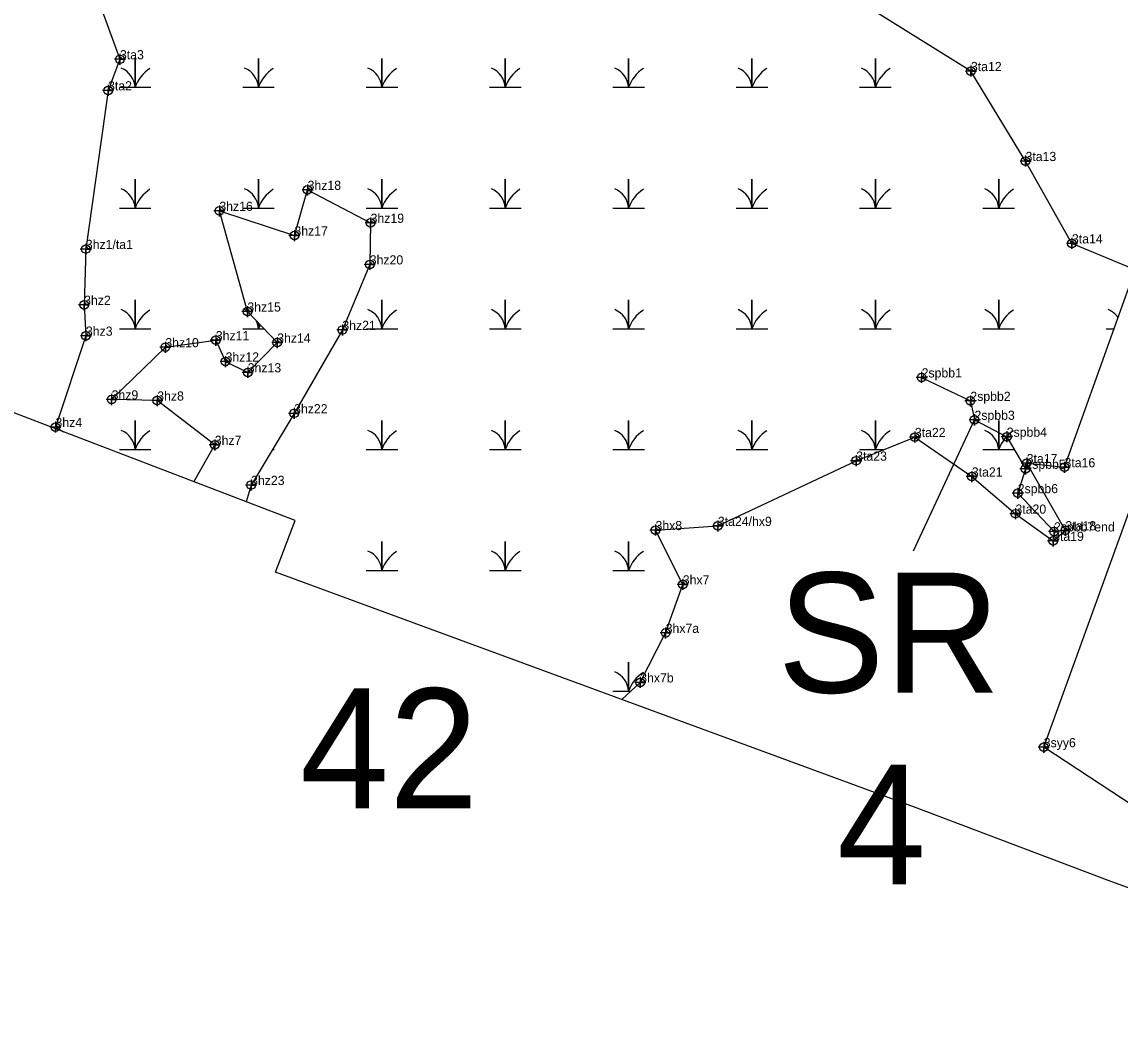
# Model space of a CAD drawing. Extents: x 2071991 to 2268989, y 436479 to 469629.
# Drawn here: x 2107949 to 2108547, y 455338 to 455887 of the extents above; entities that cross this region are included whole.
import ezdxf

# ---------------------------------------------------------------- set-up
doc = ezdxf.new("R2010")
doc.units = 0
for name, color, linetype in [('approx_PSA', 7, 'Continuous'), ('Default', 7, 'Continuous'), ('Exist Environmental Wetland Boundary', 7, 'Continuous'), ('Exist Environmental Wetland Boundary Cogo Comment', 7, 'Continuous'), ('Exist Environmental Wetland Boundary Cogo Point CELL', 7, 'Continuous'), ('Exist Hydro Jurisdictional Stream or Body of Water NEU NonMitigable', 7, 'Continuous'), ('Exist Hydro Jurisdictional Stream or Body of Water NEU NonMitigable Cogo Comment', 7, 'Continuous'), ('Exist Hydro Jurisdictional Stream or Body of Water NEU NonMitigable Cogo Point CELL', 7, 'Continuous'), ('Exist Hydro Swamp or Marsh', 7, 'Continuous')]:
    doc.layers.add(name, color=color, linetype=linetype)

msp = doc.modelspace()

# ---------------------------------------------------------------- linework, layer by layer
at = {"layer": 'approx_PSA'}
for p, q in [((2108097.34, 455615.01), (2107899.32, 455690.97)), ((2108086.69, 455586.92), (2108097.34, 455615.01)), ((2108434.73, 455458.97), (2108086.69, 455586.92)), ((2108540.91, 455418.72), (2108434.73, 455458.97)), ((2108760.8, 455338.07), (2108540.91, 455418.72))]:
    msp.add_line(p, q, dxfattribs=at)
at = {"layer": 'Default'}
msp.add_line((2108434.2, 455598.57), (2108467.49, 455669.93), dxfattribs=at)
at = {"layer": 'Exist Environmental Wetland Boundary'}
for points in [[(2108309.59, 456042.85), (2108021.65, 456009.85), (2107994.36, 455929.8), (2107992.26, 455892.65), (2108001.96, 455866.32), (2107995.48, 455849.38), (2107983.37, 455762.97), (2107982.44, 455732.57), (2107983.43, 455715.74), (2107966.83, 455666), (2107971.15, 455663.42)], [(2108327.68, 455612.12), (2108403.02, 455647.67), (2108435, 455660.53), (2108466.03, 455639), (2108489.79, 455618.8), (2108510.32, 455603.98), (2108516.98, 455609.72), (2108495.92, 455646.33), (2108516.51, 455644.08), (2108554.92, 455751.61), (2108520.56, 455766.03), (2108495.28, 455810.9), (2108465.54, 455859.89), (2108412.05, 455893.17), (2108366.35, 455921.19), (2108345.03, 455938.91), (2108323.73, 455982.26), (2108309.59, 456042.85)], [(2108042.27, 455636.13), (2108053.61, 455656.27), (2108022.28, 455680.41), (2107997.43, 455681.01), (2108026.69, 455709.46), (2108054.18, 455713.28), (2108059.5, 455701.66), (2108071.56, 455695.78), (2108087.61, 455711.99), (2108071.38, 455728.93), (2108056.1, 455783.76), (2108097.01, 455770.34), (2108104.19, 455795.19), (2108138.51, 455777.24), (2108138.04, 455754.57), (2108123.11, 455718.88), (2108096.83, 455673.46), (2108073.4, 455634.43), (2108070.79, 455625.2)], [(2108275.31, 455517.57), (2108285.38, 455526.88), (2108299.24, 455553.84), (2108308.57, 455580.24), (2108293.7, 455609.85), (2108327.68, 455612.12)]]:
    msp.add_lwpolyline(points, dxfattribs=at)
at = {"layer": 'Exist Environmental Wetland Boundary Cogo Point CELL'}
for points in [[(2108001.96, 455869.32), (2108001.96, 455863.32), (2108001.96, 455866.32), (2108004.96, 455866.32), (2107998.96, 455866.32)], [(2108465.54, 455862.89), (2108465.54, 455856.89), (2108465.54, 455859.89), (2108468.54, 455859.89), (2108462.54, 455859.89)], [(2107995.48, 455852.38), (2107995.48, 455846.38), (2107995.48, 455849.38), (2107998.48, 455849.38), (2107992.48, 455849.38)], [(2108495.28, 455813.9), (2108495.28, 455807.9), (2108495.28, 455810.9), (2108498.28, 455810.9), (2108492.28, 455810.9)], [(2108104.19, 455798.19), (2108104.19, 455792.19), (2108104.19, 455795.19), (2108107.19, 455795.19), (2108101.19, 455795.19)], [(2108056.1, 455786.76), (2108056.1, 455780.76), (2108056.1, 455783.76), (2108059.1, 455783.76), (2108053.1, 455783.76)], [(2108138.51, 455780.24), (2108138.51, 455774.24), (2108138.51, 455777.24), (2108141.51, 455777.24), (2108135.51, 455777.24)], [(2108097.01, 455773.34), (2108097.01, 455767.34), (2108097.01, 455770.34), (2108100.01, 455770.34), (2108094.01, 455770.34)], [(2108520.56, 455769.03), (2108520.56, 455763.03), (2108520.56, 455766.03), (2108523.56, 455766.03), (2108517.56, 455766.03)], [(2107983.37, 455765.97), (2107983.37, 455759.97), (2107983.37, 455762.97), (2107986.37, 455762.97), (2107980.37, 455762.97)], [(2108138.04, 455757.57), (2108138.04, 455751.57), (2108138.04, 455754.57), (2108141.04, 455754.57), (2108135.04, 455754.57)], [(2107982.44, 455735.57), (2107982.44, 455729.57), (2107982.44, 455732.57), (2107985.44, 455732.57), (2107979.44, 455732.57)], [(2108071.38, 455731.93), (2108071.38, 455725.93), (2108071.38, 455728.93), (2108074.38, 455728.93), (2108068.38, 455728.93)], [(2107983.43, 455718.74), (2107983.43, 455712.74), (2107983.43, 455715.74), (2107986.43, 455715.74), (2107980.43, 455715.74)], [(2108123.11, 455721.88), (2108123.11, 455715.88), (2108123.11, 455718.88), (2108126.11, 455718.88), (2108120.11, 455718.88)], [(2108026.69, 455712.46), (2108026.69, 455706.46), (2108026.69, 455709.46), (2108029.69, 455709.46), (2108023.69, 455709.46)], [(2108054.18, 455716.28), (2108054.18, 455710.28), (2108054.18, 455713.28), (2108057.18, 455713.28), (2108051.18, 455713.28)], [(2108087.61, 455714.99), (2108087.61, 455708.99), (2108087.61, 455711.99), (2108090.61, 455711.99), (2108084.61, 455711.99)], [(2108059.5, 455704.66), (2108059.5, 455698.66), (2108059.5, 455701.66), (2108062.5, 455701.66), (2108056.5, 455701.66)], [(2108071.56, 455698.78), (2108071.56, 455692.78), (2108071.56, 455695.78), (2108074.56, 455695.78), (2108068.56, 455695.78)], [(2107997.43, 455684.01), (2107997.43, 455678.01), (2107997.43, 455681.01), (2108000.43, 455681.01), (2107994.43, 455681.01)], [(2108022.28, 455683.41), (2108022.28, 455677.41), (2108022.28, 455680.41), (2108025.28, 455680.41), (2108019.28, 455680.41)], [(2108096.83, 455676.46), (2108096.83, 455670.46), (2108096.83, 455673.46), (2108099.83, 455673.46), (2108093.83, 455673.46)], [(2107966.83, 455669), (2107966.83, 455663), (2107966.83, 455666), (2107969.83, 455666), (2107963.83, 455666)], [(2108053.61, 455659.27), (2108053.61, 455653.27), (2108053.61, 455656.27), (2108056.61, 455656.27), (2108050.61, 455656.27)], [(2108435, 455663.53), (2108435, 455657.53), (2108435, 455660.53), (2108438, 455660.53), (2108432, 455660.53)], [(2108403.02, 455650.67), (2108403.02, 455644.67), (2108403.02, 455647.67), (2108406.02, 455647.67), (2108400.02, 455647.67)], [(2108495.92, 455649.33), (2108495.92, 455643.33), (2108495.92, 455646.33), (2108498.92, 455646.33), (2108492.92, 455646.33)], [(2108516.51, 455647.08), (2108516.51, 455641.08), (2108516.51, 455644.08), (2108519.51, 455644.08), (2108513.51, 455644.08)], [(2108466.03, 455642), (2108466.03, 455636), (2108466.03, 455639), (2108469.03, 455639), (2108463.03, 455639)], [(2108073.4, 455637.43), (2108073.4, 455631.43), (2108073.4, 455634.43), (2108076.4, 455634.43), (2108070.4, 455634.43)], [(2108489.79, 455621.8), (2108489.79, 455615.8), (2108489.79, 455618.8), (2108492.79, 455618.8), (2108486.79, 455618.8)], [(2108293.7, 455612.85), (2108293.7, 455606.85), (2108293.7, 455609.85), (2108296.7, 455609.85), (2108290.7, 455609.85)], [(2108327.68, 455615.12), (2108327.68, 455609.12), (2108327.68, 455612.12), (2108330.68, 455612.12), (2108324.68, 455612.12)], [(2108516.98, 455612.72), (2108516.98, 455606.72), (2108516.98, 455609.72), (2108519.98, 455609.72), (2108513.98, 455609.72)], [(2108510.32, 455606.98), (2108510.32, 455600.98), (2108510.32, 455603.98), (2108513.32, 455603.98), (2108507.32, 455603.98)], [(2108308.57, 455583.24), (2108308.57, 455577.24), (2108308.57, 455580.24), (2108311.57, 455580.24), (2108305.57, 455580.24)], [(2108299.24, 455556.84), (2108299.24, 455550.84), (2108299.24, 455553.84), (2108302.24, 455553.84), (2108296.24, 455553.84)], [(2108285.38, 455529.88), (2108285.38, 455523.88), (2108285.38, 455526.88), (2108288.38, 455526.88), (2108282.38, 455526.88)]]:
    msp.add_lwpolyline(points, dxfattribs=at)
for centre in [(2108001.96, 455866.32), (2108465.54, 455859.89), (2107995.48, 455849.38), (2108495.28, 455810.9), (2108104.19, 455795.19), (2108056.1, 455783.76), (2108138.51, 455777.24), (2108097.01, 455770.34), (2108520.56, 455766.03), (2107983.37, 455762.97), (2108138.04, 455754.57), (2107982.44, 455732.57), (2108071.38, 455728.93), (2108123.11, 455718.88), (2107983.43, 455715.74), (2108054.18, 455713.28), (2108087.61, 455711.99), (2108026.69, 455709.46), (2108059.5, 455701.66), (2108071.56, 455695.78), (2107997.43, 455681.01), (2108022.28, 455680.41), (2108096.83, 455673.46), (2107966.83, 455666), (2108053.61, 455656.27), (2108435, 455660.53), (2108403.02, 455647.67), (2108495.92, 455646.33), (2108466.03, 455639), (2108516.51, 455644.08), (2108073.4, 455634.43), (2108489.79, 455618.8), (2108293.7, 455609.85), (2108327.68, 455612.12), (2108516.98, 455609.72), (2108510.32, 455603.98), (2108308.57, 455580.24), (2108299.24, 455553.84), (2108285.38, 455526.88)]:
    msp.add_circle(centre, 2.34, dxfattribs=at)
at = {"layer": 'Exist Hydro Jurisdictional Stream or Body of Water NEU NonMitigable'}
msp.add_lwpolyline([(2108623.15, 455817.07), (2108654.72, 455857.23), (2108717.88, 455883.69), (2108765.6, 455883.25), (2108820.67, 455835.26), (2108843.6, 455800.56), (2108854.17, 455701.73), (2108845.29, 455662.75), (2108845.75, 455596.78), (2108856.57, 455516.67), (2108757.06, 455553.02), (2108680.69, 455508.55), (2108685.74, 455466.67), (2108656.31, 455444.29), (2108630.56, 455441.61), (2108621.57, 455424.54), (2108567.18, 455450.99), (2108505.2, 455491.56)], close=True, dxfattribs=at)
msp.add_lwpolyline([(2108438.69, 455693.01), (2108465.23, 455680.22), (2108467.49, 455669.93), (2108485.04, 455660.72), (2108495.21, 455643.24), (2108491.03, 455629.95), (2108510.79, 455609.12)], dxfattribs=at)
at = {"layer": 'Exist Hydro Jurisdictional Stream or Body of Water NEU NonMitigable Cogo Point CELL'}
for points in [[(2108438.69, 455696.01), (2108438.69, 455690.01), (2108438.69, 455693.01), (2108441.69, 455693.01), (2108435.69, 455693.01)], [(2108465.23, 455683.22), (2108465.23, 455677.22), (2108465.23, 455680.22), (2108468.23, 455680.22), (2108462.23, 455680.22)], [(2108467.49, 455672.93), (2108467.49, 455666.93), (2108467.49, 455669.93), (2108470.49, 455669.93), (2108464.49, 455669.93)], [(2108485.04, 455663.72), (2108485.04, 455657.72), (2108485.04, 455660.72), (2108488.04, 455660.72), (2108482.04, 455660.72)], [(2108495.21, 455646.24), (2108495.21, 455640.24), (2108495.21, 455643.24), (2108498.21, 455643.24), (2108492.21, 455643.24)], [(2108491.03, 455632.95), (2108491.03, 455626.95), (2108491.03, 455629.95), (2108494.03, 455629.95), (2108488.03, 455629.95)], [(2108510.79, 455612.12), (2108510.79, 455606.12), (2108510.79, 455609.12), (2108513.79, 455609.12), (2108507.79, 455609.12)], [(2108505.2, 455494.56), (2108505.2, 455488.56), (2108505.2, 455491.56), (2108508.2, 455491.56), (2108502.2, 455491.56)]]:
    msp.add_lwpolyline(points, dxfattribs=at)
for centre in [(2108438.69, 455693.01), (2108465.23, 455680.22), (2108467.49, 455669.93), (2108485.04, 455660.72), (2108495.21, 455643.24), (2108491.03, 455629.95), (2108510.79, 455609.12), (2108505.2, 455491.56)]:
    msp.add_circle(centre, 2.34, dxfattribs=at)
at = {"layer": 'Exist Hydro Swamp or Marsh'}
for p, q in [((2108539.27, 455719.5), (2108543.45, 455719.5)), ((2108084.98, 455653.72), (2108086.05, 455653.72))]:
    msp.add_line(p, q, dxfattribs=at)
for points in [[(2108001.64, 455851.06), (2108010.24, 455851.06), (2108010.24, 455866.84), (2108010.24, 455851.06), (2108018.84, 455851.06)], [(2108068.84, 455851.06), (2108077.45, 455851.06), (2108077.45, 455866.84), (2108077.45, 455851.06), (2108086.05, 455851.06)], [(2108136.05, 455851.06), (2108144.65, 455851.06), (2108144.65, 455866.84), (2108144.65, 455851.06), (2108153.25, 455851.06)], [(2108203.25, 455851.06), (2108211.85, 455851.06), (2108211.85, 455866.84), (2108211.85, 455851.06), (2108220.45, 455851.06)], [(2108270.45, 455851.06), (2108279.06, 455851.06), (2108279.06, 455866.84), (2108279.06, 455851.06), (2108287.66, 455851.06)], [(2108337.66, 455851.06), (2108346.26, 455851.06), (2108346.26, 455866.84), (2108346.26, 455851.06), (2108354.86, 455851.06)], [(2108404.86, 455851.06), (2108413.46, 455851.06), (2108413.46, 455866.84), (2108413.46, 455851.06), (2108422.06, 455851.06)], [(2108001.64, 455785.28), (2108010.24, 455785.28), (2108010.24, 455801.06), (2108010.24, 455785.28), (2108018.84, 455785.28)], [(2108068.84, 455785.28), (2108077.45, 455785.28), (2108077.45, 455801.06), (2108077.45, 455785.28), (2108086.05, 455785.28)], [(2108136.05, 455785.28), (2108144.65, 455785.28), (2108144.65, 455801.06), (2108144.65, 455785.28), (2108153.25, 455785.28)], [(2108203.25, 455785.28), (2108211.85, 455785.28), (2108211.85, 455801.06), (2108211.85, 455785.28), (2108220.45, 455785.28)], [(2108270.45, 455785.28), (2108279.06, 455785.28), (2108279.06, 455801.06), (2108279.06, 455785.28), (2108287.66, 455785.28)], [(2108337.66, 455785.28), (2108346.26, 455785.28), (2108346.26, 455801.06), (2108346.26, 455785.28), (2108354.86, 455785.28)], [(2108404.86, 455785.28), (2108413.46, 455785.28), (2108413.46, 455801.06), (2108413.46, 455785.28), (2108422.06, 455785.28)], [(2108472.06, 455785.28), (2108480.67, 455785.28), (2108480.67, 455801.06), (2108480.67, 455785.28), (2108489.27, 455785.28)], [(2108001.64, 455719.5), (2108010.24, 455719.5), (2108010.24, 455735.28), (2108010.24, 455719.5), (2108018.84, 455719.5)], [(2108136.05, 455719.5), (2108144.65, 455719.5), (2108144.65, 455735.28), (2108144.65, 455719.5), (2108153.25, 455719.5)], [(2108203.25, 455719.5), (2108211.85, 455719.5), (2108211.85, 455735.28), (2108211.85, 455719.5), (2108220.45, 455719.5)], [(2108270.45, 455719.5), (2108279.06, 455719.5), (2108279.06, 455735.28), (2108279.06, 455719.5), (2108287.66, 455719.5)], [(2108337.66, 455719.5), (2108346.26, 455719.5), (2108346.26, 455735.28), (2108346.26, 455719.5), (2108354.86, 455719.5)], [(2108404.86, 455719.5), (2108413.46, 455719.5), (2108413.46, 455735.28), (2108413.46, 455719.5), (2108422.06, 455719.5)], [(2108472.06, 455719.5), (2108480.67, 455719.5), (2108480.67, 455735.28), (2108480.67, 455719.5), (2108489.27, 455719.5)], [(2108068.84, 455719.5), (2108077.45, 455719.5), (2108077.45, 455722.6)], [(2108077.45, 455722.6), (2108077.45, 455719.5), (2108080.41, 455719.5)], [(2108001.64, 455653.72), (2108010.24, 455653.72), (2108010.24, 455669.5), (2108010.24, 455653.72), (2108018.84, 455653.72)], [(2108136.05, 455653.72), (2108144.65, 455653.72), (2108144.65, 455669.5), (2108144.65, 455653.72), (2108153.25, 455653.72)], [(2108203.25, 455653.72), (2108211.85, 455653.72), (2108211.85, 455669.5), (2108211.85, 455653.72), (2108220.45, 455653.72)], [(2108270.45, 455653.72), (2108279.06, 455653.72), (2108279.06, 455669.5), (2108279.06, 455653.72), (2108287.66, 455653.72)], [(2108337.66, 455653.72), (2108346.26, 455653.72), (2108346.26, 455669.5), (2108346.26, 455653.72), (2108354.86, 455653.72)], [(2108404.86, 455653.72), (2108413.46, 455653.72), (2108413.46, 455669.5), (2108413.46, 455653.72), (2108418.07, 455653.72)], [(2108472.06, 455653.72), (2108480.67, 455653.72), (2108480.67, 455669.5), (2108480.67, 455653.72), (2108489.27, 455653.72)], [(2108136.05, 455587.94), (2108144.65, 455587.94), (2108144.65, 455603.72), (2108144.65, 455587.94), (2108153.25, 455587.94)], [(2108203.25, 455587.94), (2108211.85, 455587.94), (2108211.85, 455603.72), (2108211.85, 455587.94), (2108220.45, 455587.94)], [(2108270.45, 455587.94), (2108279.06, 455587.94), (2108279.06, 455603.72), (2108279.06, 455587.94), (2108287.66, 455587.94)], [(2108270.45, 455522.16), (2108279.06, 455522.16), (2108279.06, 455537.94), (2108279.06, 455522.16), (2108280.27, 455522.16)]]:
    msp.add_lwpolyline(points, dxfattribs=at)
for centre, radius, start, end in [((2107997.98, 455850.18), 12.3, 4.14034, 67.53497), ((2108028.48, 455845), 19.22, 122.12745, 161.62219), ((2108065.18, 455850.18), 12.3, 4.14034, 67.53497), ((2108095.69, 455845), 19.22, 122.12745, 161.62219), ((2108132.38, 455850.18), 12.3, 4.14034, 67.53497), ((2108162.89, 455845), 19.22, 122.12745, 161.62219), ((2108199.59, 455850.18), 12.3, 4.14034, 67.53497), ((2108230.09, 455845), 19.22, 122.12745, 161.62219), ((2108266.79, 455850.18), 12.3, 4.14034, 67.53497), ((2108297.3, 455845), 19.22, 122.12745, 161.62219), ((2108333.99, 455850.18), 12.3, 4.14034, 67.53497), ((2108364.5, 455845), 19.22, 122.12745, 161.62219), ((2108401.2, 455850.18), 12.3, 4.14034, 67.53497), ((2108431.7, 455845), 19.22, 122.12745, 161.62219), ((2107997.98, 455784.39), 12.3, 4.14034, 67.53497), ((2108028.48, 455779.22), 19.22, 122.12745, 161.62219), ((2108065.18, 455784.39), 12.3, 4.14034, 67.53497), ((2108095.69, 455779.22), 19.22, 122.12745, 161.62219), ((2108132.38, 455784.39), 12.3, 4.14034, 67.53497), ((2108162.89, 455779.22), 19.22, 122.12745, 161.62219), ((2108199.59, 455784.39), 12.3, 4.14034, 67.53497), ((2108230.09, 455779.22), 19.22, 122.12745, 161.62219), ((2108266.79, 455784.39), 12.3, 4.14034, 67.53497), ((2108297.3, 455779.22), 19.22, 122.12745, 161.62219), ((2108333.99, 455784.39), 12.3, 4.14034, 67.53497), ((2108364.5, 455779.22), 19.22, 122.12745, 161.62219), ((2108401.2, 455784.39), 12.3, 4.14034, 67.53497), ((2108431.7, 455779.22), 19.22, 122.12745, 161.62219), ((2108468.4, 455784.39), 12.3, 4.14034, 67.53497), ((2108498.91, 455779.22), 19.22, 122.12745, 161.62219), ((2107997.98, 455718.61), 12.3, 4.14034, 67.53497), ((2108028.48, 455713.44), 19.22, 122.12745, 161.62219), ((2108065.18, 455718.61), 12.3, 60.27426, 67.53497), ((2108132.38, 455718.61), 12.3, 4.14034, 67.53497), ((2108162.89, 455713.44), 19.22, 122.12745, 161.62219), ((2108199.59, 455718.61), 12.3, 4.14034, 67.53497), ((2108230.09, 455713.44), 19.22, 122.12745, 161.62219), ((2108266.79, 455718.61), 12.3, 4.14034, 67.53497), ((2108297.3, 455713.44), 19.22, 122.12745, 161.62219), ((2108333.99, 455718.61), 12.3, 4.14034, 67.53497), ((2108364.5, 455713.44), 19.22, 122.12745, 161.62219), ((2108401.2, 455718.61), 12.3, 4.14034, 67.53497), ((2108431.7, 455713.44), 19.22, 122.12745, 161.62219), ((2108468.4, 455718.61), 12.3, 4.14034, 67.53497), ((2108498.91, 455713.44), 19.22, 122.12745, 161.62219), ((2108535.6, 455718.61), 12.3, 35.13574, 67.53497), ((2108065.18, 455718.61), 12.3, 4.14034, 24.57442), ((2108095.69, 455713.44), 19.22, 154.60563, 161.62219), ((2107997.98, 455652.83), 12.3, 4.14034, 67.53497), ((2108028.48, 455647.66), 19.22, 122.12745, 161.62219), ((2108132.38, 455652.83), 12.3, 4.14034, 67.53497), ((2108162.89, 455647.66), 19.22, 122.12745, 161.62219), ((2108199.59, 455652.83), 12.3, 4.14034, 67.53497), ((2108230.09, 455647.66), 19.22, 122.12745, 161.62219), ((2108266.79, 455652.83), 12.3, 4.14034, 67.53497), ((2108297.3, 455647.66), 19.22, 122.12745, 161.62219), ((2108333.99, 455652.83), 12.3, 4.14034, 67.53497), ((2108364.5, 455647.66), 19.22, 122.12745, 161.62219), ((2108401.2, 455652.83), 12.3, 4.14034, 67.53497), ((2108431.7, 455647.66), 19.22, 122.12745, 161.62219), ((2108468.4, 455652.83), 12.3, 4.14034, 67.53497), ((2108498.91, 455647.66), 19.22, 122.12745, 161.62219), ((2108132.38, 455587.05), 12.3, 4.14034, 67.53497), ((2108162.89, 455581.88), 19.22, 122.12745, 161.62219), ((2108199.59, 455587.05), 12.3, 4.14034, 67.53497), ((2108230.09, 455581.88), 19.22, 122.12745, 161.62219), ((2108266.79, 455587.05), 12.3, 4.14034, 67.53497), ((2108297.3, 455581.88), 19.22, 122.12745, 161.62219), ((2108266.79, 455521.27), 12.3, 4.14034, 67.53497), ((2108297.3, 455516.1), 19.22, 122.12745, 161.62219)]:
    msp.add_arc(centre, radius, start, end, dxfattribs=at)

# ---------------------------------------------------------------- texts
at = {"layer": 'Default'}
for s, p in [('SR', (2108360.17, 455521.36)), ('42', (2108099.98, 455458.26)), ('4', (2108392.56, 455416.82))]:
    msp.add_text(s, height=65.34, dxfattribs=at).set_placement(p)
at = {"layer": 'Exist Environmental Wetland Boundary Cogo Comment'}
for s, p in [('3ta3', (2108001.96, 455866.32)), ('3ta12', (2108465.54, 455859.89)), ('3ta2', (2107995.48, 455849.38)), ('3ta13', (2108495.28, 455810.9)), ('3hz18', (2108104.19, 455795.19)), ('3hz16', (2108056.1, 455783.76)), ('3hz19', (2108138.51, 455777.24)), ('3hz17', (2108097.01, 455770.34)), ('3hz1/ta1', (2107983.37, 455762.97)), ('3ta14', (2108520.56, 455766.03)), ('3hz20', (2108138.04, 455754.57)), ('3hz2', (2107982.44, 455732.57)), ('3hz15', (2108071.38, 455728.93)), ('3hz3', (2107983.43, 455715.74)), ('3hz11', (2108054.18, 455713.28)), ('3hz21', (2108123.11, 455718.88)), ('3hz10', (2108026.69, 455709.46)), ('3hz14', (2108087.61, 455711.99)), ('3hz12', (2108059.5, 455701.66)), ('3hz13', (2108071.56, 455695.78)), ('3hz9', (2107997.43, 455681.01)), ('3hz8', (2108022.28, 455680.41)), ('3hz22', (2108096.83, 455673.46)), ('3hz4', (2107966.83, 455666)), ('3ta22', (2108435, 455660.53)), ('3hz7', (2108053.61, 455656.27)), ('3ta23', (2108403.02, 455647.67)), ('3ta17', (2108495.92, 455646.33)), ('3ta16', (2108516.51, 455644.08)), ('3ta21', (2108466.03, 455639)), ('3hz23', (2108073.4, 455634.43)), ('3ta20', (2108489.79, 455618.8)), ('3ta24/hx9', (2108327.68, 455612.12)), ('3hx8', (2108293.7, 455609.85)), ('3ta18', (2108516.98, 455609.72)), ('3ta19', (2108510.32, 455603.98)), ('3hx7', (2108308.57, 455580.24)), ('3hx7a', (2108299.24, 455553.84)), ('3hx7b', (2108285.38, 455526.88))]:
    msp.add_text(s, height=5, dxfattribs=at).set_placement(p)
at = {"layer": 'Exist Hydro Jurisdictional Stream or Body of Water NEU NonMitigable Cogo Comment'}
for s, p in [('2spbb1', (2108438.69, 455693.01)), ('2spbb2', (2108465.23, 455680.22)), ('2spbb3', (2108467.49, 455669.93)), ('2spbb4', (2108485.04, 455660.72)), ('2spbb5', (2108495.21, 455643.24)), ('2spbb6', (2108491.03, 455629.95)), ('2spbb7end', (2108510.79, 455609.12)), ('3syy6', (2108505.2, 455491.56))]:
    msp.add_text(s, height=5, dxfattribs=at).set_placement(p)

doc.saveas('drawing.dxf')
